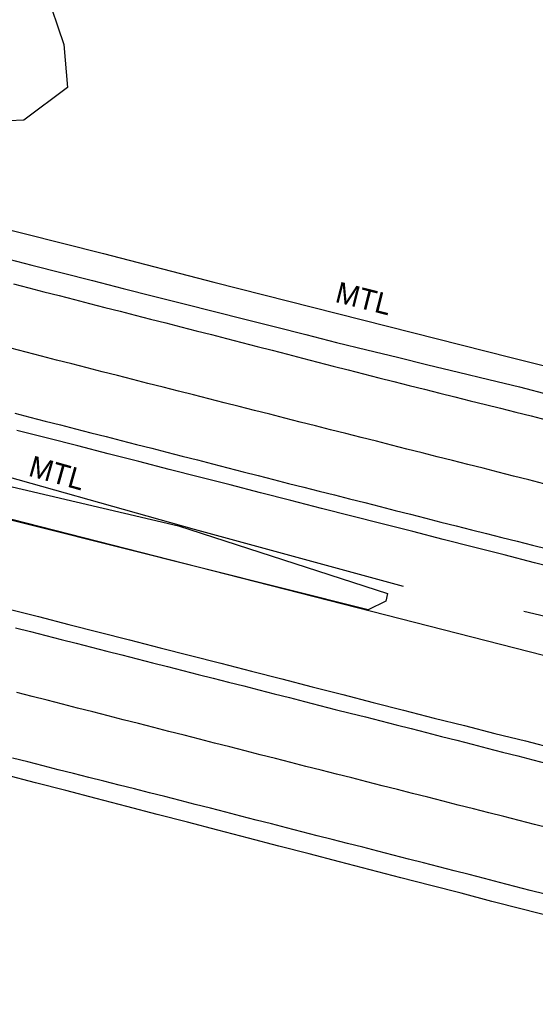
# Model space of a CAD drawing. Extents: x 1182322 to 1186765, y 572295 to 575411.
# Drawn here: x 1184649 to 1184747.4, y 573952.1 to 574141.3 of the extents above; entities that cross this region are included whole.
import ezdxf

# ---------------------------------------------------------------- set-up
doc = ezdxf.new("R2010")
doc.units = 0
for name, color, linetype in [('COGO Default Chain', 7, 'Continuous'), ('Exist Guardrail', 7, 'Continuous'), ('Exist Guardrail Cable Guide Rail', 7, 'Continuous'), ('Exist Guardrail Text', 7, 'Continuous'), ('Exist Horizontal Alignment', 7, 'Continuous'), ('Exist Roads EOP', 7, 'Continuous'), ('Exist Roads EOT', 7, 'Continuous'), ('Exist Vegetation Woods Line', 7, 'Continuous')]:
    doc.layers.add(name, color=color, linetype=linetype)

msp = doc.modelspace()

# ---------------------------------------------------------------- linework, layer by layer
at = {"layer": 'COGO Default Chain'}
msp.add_line((1182528.88, 574588.22), (1185362.14, 573862.9), dxfattribs=at)
at = {"layer": 'Exist Guardrail'}
for points in [[(1184595.79, 574114.18), (1184610.89, 574110.3), (1184664.96, 574096.62)], [(1184664.96, 574096.62), (1184686.03, 574091.19), (1184742.82, 574076.79), (1184791.79, 574064.46), (1184819.91, 574057.89)], [(1184722.25, 574033.02), (1184682.34, 574043.91), (1184637.51, 574056.51), (1184601.25, 574066.11), (1184570.26, 574073.98), (1184567.38, 574074.72)]]:
    msp.add_lwpolyline(points, dxfattribs=at)
at = {"layer": 'Exist Guardrail Cable Guide Rail'}
msp.add_lwpolyline([(1184789.81, 574017.47), (1184777.79, 574020.57), (1184745.21, 574028.24)], dxfattribs=at)
at = {"layer": 'Exist Horizontal Alignment'}
msp.add_line((1182528.88, 574588.22), (1185362.14, 573862.9), dxfattribs=at)
at = {"layer": 'Exist Roads EOP'}
for points in [[(1184645.46, 574095.92), (1184651.27, 574094.42), (1184657.08, 574092.93), (1184662.9, 574091.46), (1184668.71, 574089.98), (1184674.53, 574088.5), (1184680.34, 574087.03), (1184686.16, 574085.55), (1184691.98, 574084.08), (1184697.79, 574082.61), (1184703.61, 574081.14), (1184709.43, 574079.67), (1184715.25, 574078.23), (1184721.08, 574076.81), (1184726.91, 574075.4), (1184732.74, 574073.98), (1184738.57, 574072.57), (1184744.4, 574071.14), (1184750.22, 574069.65)], [(1184753.08, 574036.1), (1184747.26, 574037.57), (1184741.45, 574039.05), (1184735.63, 574040.53), (1184729.82, 574042.02), (1184724.01, 574043.5), (1184718.19, 574044.98), (1184712.38, 574046.46), (1184706.57, 574047.95), (1184700.75, 574049.43), (1184694.94, 574050.93), (1184689.13, 574052.42), (1184683.32, 574053.91), (1184677.51, 574055.4), (1184671.7, 574056.89), (1184665.88, 574058.38), (1184660.07, 574059.87), (1184654.26, 574061.36), (1184648.44, 574062.83)], [(1184646.72, 574028.76), (1184652.53, 574027.27), (1184658.34, 574025.78), (1184664.15, 574024.29), (1184669.96, 574022.8), (1184675.78, 574021.31), (1184681.59, 574019.83), (1184687.4, 574018.34), (1184693.22, 574016.85), (1184699.03, 574015.37), (1184704.84, 574013.87), (1184710.65, 574012.38), (1184716.46, 574010.88), (1184722.27, 574009.38), (1184728.08, 574007.89), (1184733.9, 574006.43), (1184739.72, 574004.96), (1184745.54, 574003.5), (1184751.35, 574002.03)], [(1184750.65, 573969.87), (1184744.88, 573971.36), (1184739.14, 573972.85), (1184733.24, 573974.39), (1184727.47, 573975.89), (1184721.71, 573977.38), (1184715.86, 573978.9), (1184710.05, 573980.41), (1184704.25, 573981.92), (1184698.44, 573983.43), (1184692.63, 573984.94), (1184686.83, 573986.45), (1184681.02, 573987.96), (1184675.21, 573989.47), (1184669.41, 573990.98), (1184663.6, 573992.49), (1184657.8, 573994.01), (1184651.99, 573995.52), (1184646.18, 573997.03)]]:
    msp.add_lwpolyline(points, dxfattribs=at)
at = {"layer": 'Exist Roads EOT'}
for points in [[(1184647.79, 574090.83), (1184650.69, 574090.09), (1184653.6, 574089.35), (1184656.51, 574088.61), (1184659.41, 574087.86), (1184662.32, 574087.11), (1184665.22, 574086.36), (1184668.13, 574085.62), (1184671.03, 574084.87), (1184673.94, 574084.12), (1184676.85, 574083.38), (1184679.75, 574082.64), (1184682.66, 574081.9), (1184685.57, 574081.15), (1184688.47, 574080.4), (1184691.37, 574079.65), (1184694.28, 574078.9), (1184697.18, 574078.15), (1184700.09, 574077.39), (1184702.99, 574076.64), (1184705.9, 574075.89), (1184708.8, 574075.14), (1184711.71, 574074.39), (1184714.61, 574073.65), (1184717.52, 574072.91), (1184720.43, 574072.17), (1184723.34, 574071.44), (1184726.25, 574070.71), (1184729.16, 574069.98), (1184732.07, 574069.25), (1184734.98, 574068.52), (1184737.89, 574067.8), (1184740.8, 574067.07), (1184743.71, 574066.34), (1184746.62, 574065.6), (1184749.52, 574064.86)], [(1184749.06, 574052.65), (1184746.15, 574053.39), (1184743.24, 574054.13), (1184740.34, 574054.87), (1184737.43, 574055.61), (1184734.52, 574056.34), (1184731.61, 574057.08), (1184728.7, 574057.81), (1184725.79, 574058.55), (1184722.89, 574059.29), (1184719.98, 574060.02), (1184717.07, 574060.76), (1184714.16, 574061.5), (1184711.25, 574062.23), (1184708.34, 574062.97), (1184705.44, 574063.7), (1184702.53, 574064.44), (1184699.62, 574065.18), (1184696.71, 574065.92), (1184693.81, 574066.66), (1184690.9, 574067.4), (1184687.99, 574068.14), (1184685.08, 574068.88), (1184682.18, 574069.62), (1184679.27, 574070.36), (1184676.36, 574071.09), (1184673.45, 574071.83), (1184670.55, 574072.57), (1184667.64, 574073.31), (1184664.73, 574074.05), (1184661.82, 574074.8), (1184658.92, 574075.54), (1184656.01, 574076.29), (1184653.11, 574077.04), (1184650.2, 574077.78), (1184647.3, 574078.53)], [(1184648.01, 574066.12), (1184650.92, 574065.38), (1184653.82, 574064.63), (1184656.73, 574063.88), (1184659.63, 574063.14), (1184662.54, 574062.39), (1184665.45, 574061.66), (1184668.36, 574060.92), (1184671.26, 574060.18), (1184674.17, 574059.43), (1184677.08, 574058.69), (1184679.98, 574057.94), (1184682.89, 574057.2), (1184685.79, 574056.45), (1184688.7, 574055.71), (1184691.61, 574054.96), (1184694.51, 574054.22), (1184697.42, 574053.47), (1184700.32, 574052.73), (1184703.23, 574051.99), (1184706.14, 574051.26), (1184709.05, 574050.52), (1184711.96, 574049.78), (1184714.86, 574049.04), (1184717.77, 574048.3), (1184720.68, 574047.55), (1184723.58, 574046.82), (1184726.49, 574046.08), (1184729.4, 574045.34), (1184732.31, 574044.61), (1184735.22, 574043.87), (1184738.12, 574043.13), (1184741.03, 574042.4), (1184743.94, 574041.66), (1184746.85, 574040.93), (1184749.76, 574040.19)], [(1184648.14, 574025.14), (1184651.05, 574024.4), (1184653.95, 574023.66), (1184656.86, 574022.92), (1184659.77, 574022.17), (1184662.67, 574021.43), (1184665.58, 574020.68), (1184668.48, 574019.93), (1184671.39, 574019.19), (1184674.3, 574018.45), (1184677.2, 574017.71), (1184680.11, 574016.96), (1184683.02, 574016.22), (1184685.92, 574015.48), (1184688.83, 574014.74), (1184691.74, 574014.01), (1184694.65, 574013.27), (1184697.56, 574012.54), (1184700.46, 574011.79), (1184703.37, 574011.04), (1184706.27, 574010.28), (1184709.18, 574009.54), (1184712.09, 574008.81), (1184715, 574008.09), (1184717.91, 574007.36), (1184720.82, 574006.61), (1184723.72, 574005.87), (1184726.63, 574005.12), (1184729.53, 574004.38), (1184732.44, 574003.63), (1184735.34, 574002.89), (1184738.25, 574002.14), (1184741.15, 574001.39), (1184744.06, 574000.64), (1184746.96, 573999.89), (1184749.87, 573999.15)], [(1184750.15, 573986.83), (1184747.25, 573987.57), (1184744.34, 573988.3), (1184741.43, 573989.04), (1184738.52, 573989.78), (1184735.62, 573990.52), (1184732.71, 573991.26), (1184729.8, 573992), (1184726.89, 573992.74), (1184723.99, 573993.48), (1184721.08, 573994.21), (1184718.17, 573994.95), (1184715.26, 573995.69), (1184712.36, 573996.43), (1184709.45, 573997.17), (1184706.54, 573997.91), (1184703.63, 573998.65), (1184700.73, 573999.39), (1184697.82, 574000.13), (1184694.91, 574000.87), (1184692.01, 574001.62), (1184689.1, 574002.36), (1184686.19, 574003.1), (1184683.28, 574003.84), (1184680.38, 574004.58), (1184677.47, 574005.32), (1184674.56, 574006.07), (1184671.66, 574006.81), (1184668.75, 574007.55), (1184665.84, 574008.29), (1184662.94, 574009.04), (1184660.03, 574009.79), (1184657.13, 574010.53), (1184654.22, 574011.28), (1184651.32, 574012.03), (1184648.41, 574012.78)], [(1184749.33, 573974.21), (1184746.42, 573974.95), (1184743.52, 573975.7), (1184740.61, 573976.45), (1184737.71, 573977.21), (1184734.81, 573977.96), (1184731.9, 573978.71), (1184729, 573979.45), (1184726.09, 573980.2), (1184723.18, 573980.94), (1184720.28, 573981.69), (1184717.37, 573982.44), (1184714.47, 573983.19), (1184711.56, 573983.92), (1184708.65, 573984.66), (1184705.74, 573985.4), (1184702.84, 573986.15), (1184699.93, 573986.9), (1184697.03, 573987.65), (1184694.13, 573988.4), (1184691.22, 573989.15), (1184688.31, 573989.89), (1184685.41, 573990.64), (1184682.5, 573991.38), (1184679.6, 573992.13), (1184676.69, 573992.87), (1184673.78, 573993.61), (1184670.87, 573994.34), (1184667.96, 573995.07), (1184665.05, 573995.81), (1184662.15, 573996.54), (1184659.24, 573997.28), (1184656.33, 573998.01), (1184653.42, 573998.75), (1184650.51, 573999.49), (1184647.61, 574000.23)]]:
    msp.add_lwpolyline(points, dxfattribs=at)
at = {"layer": 'Exist Vegetation Woods Line'}
for points in [[(1184635.21, 574126.18), (1184640.09, 574142.2), (1184643.51, 574154.27), (1184647.11, 574158.05), (1184650.42, 574157.27), (1184657.42, 574136.61), (1184658.12, 574128.39), (1184649.77, 574122.11), (1184641.1, 574121.73), (1184635.83, 574124.82), (1184635.21, 574126.18)], [(1184565.01, 574071.43), (1184679.27, 574044.63), (1184719.17, 574031.7), (1184718.85, 574030.24), (1184715.48, 574028.56), (1184635.79, 574048.54), (1184575.6, 574064.44), (1184562.03, 574067.3)]]:
    msp.add_lwpolyline(points, dxfattribs=at)

# ---------------------------------------------------------------- texts
at = {"layer": 'Exist Guardrail Text'}
for rotation, p in [(345.7709, (1184709, 574087.43)), (344.2948, (1184650.44, 574054.23))]:
    msp.add_text('MTL', height=4, rotation=rotation, dxfattribs=at).set_placement(p)

doc.saveas('drawing.dxf')
